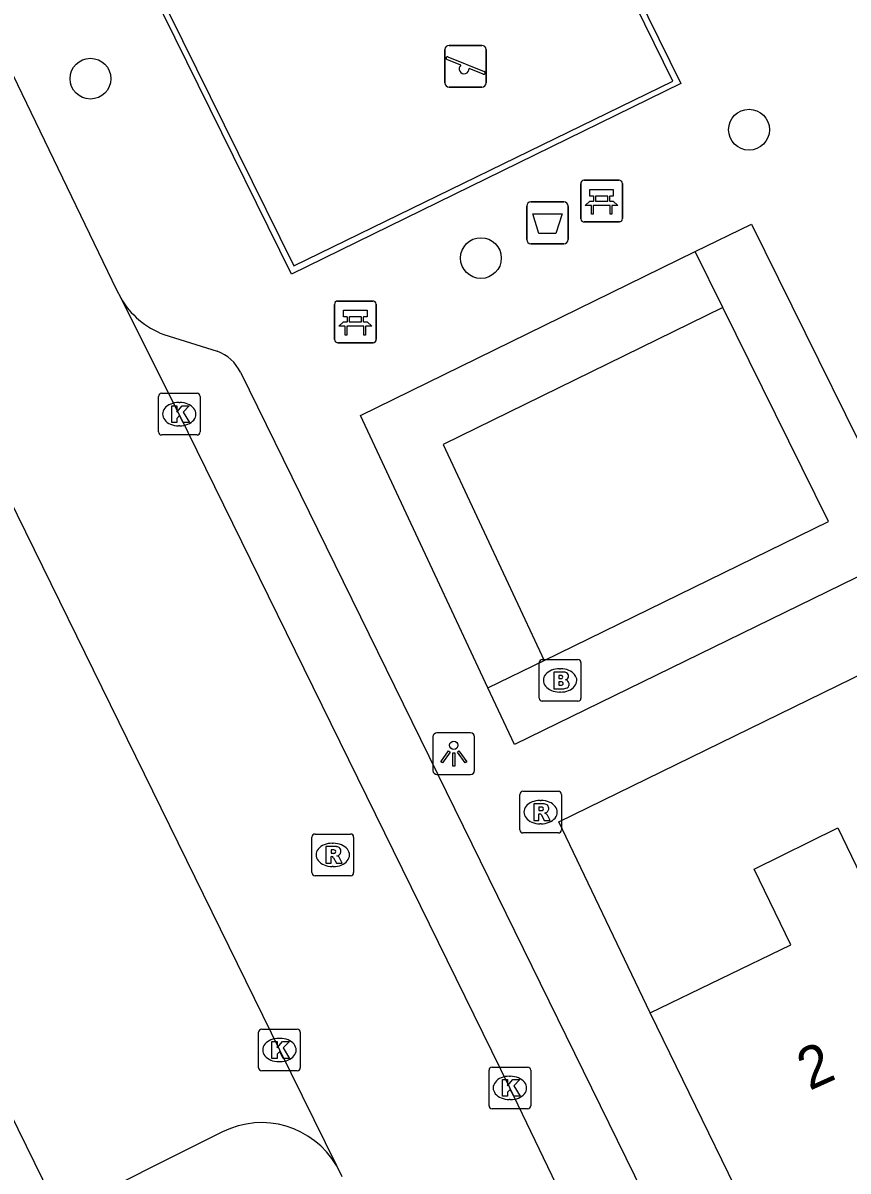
# Model space of a CAD drawing. Extents: x 160457 to 162082, y 388340 to 389736.
# Drawn here: x 160976.58 to 160996.37, y 389002.62 to 389030.16 of the extents above; entities that cross this region are included whole.
import ezdxf

# ---------------------------------------------------------------- set-up
doc = ezdxf.new("R2010")
doc.units = 0
for name, color, linetype in [('IMGEO_Afvalbak', 7, 'Continuous'), ('IMGEO_Bank', 7, 'Continuous'), ('IMGEO_Boom', 7, 'Continuous'), ('IMGEO_Brandkraan', 7, 'Continuous'), ('IMGEO_Groenvoorziening', 7, 'Continuous'), ('IMGEO_Kolk', 7, 'Continuous'), ('IMGEO_Lichtpunt', 7, 'Continuous'), ('IMGEO_Muur', 7, 'Continuous'), ('IMGEO_Pand', 7, 'Continuous'), ('IMGEO_Pand_nummerreeks', 7, 'Continuous'), ('IMGEO_Rijbaan_lokaal_open', 7, 'Continuous'), ('IMGEO_Rioolput', 7, 'Continuous'), ('IMGEO_Speelvoorziening', 7, 'Continuous'), ('IMGEO_Voetpad_open', 7, 'Continuous')]:
    doc.layers.add(name, color=color, linetype=linetype)

msp = doc.modelspace()

# ---------------------------------------------------------------- linework, layer by layer
at = {"layer": 'IMGEO_Afvalbak'}
for p, q in [((160988.662, 389024.966), (160988.662, 389025.766)), ((160988.662, 389025.766), (160988.662, 389024.966)), ((160988.762, 389025.866), (160989.552, 389025.866)), ((160989.552, 389025.866), (160988.762, 389025.866)), ((160989.652, 389025.766), (160989.652, 389024.966)), ((160989.652, 389024.966), (160989.652, 389025.766)), ((160989.552, 389024.866), (160988.762, 389024.866)), ((160988.762, 389024.866), (160989.552, 389024.866))]:
    msp.add_line(p, q, dxfattribs=at)
msp.add_lwpolyline([(160988.805, 389025.58), (160989.509, 389025.58), (160989.36, 389025.11), (160988.954, 389025.11), (160988.805, 389025.58)], dxfattribs=at)
for centre, start, end in [((160988.762, 389025.766), 90, 180), ((160988.762, 389025.766), 90, 180), ((160989.552, 389025.766), 0, 90), ((160989.552, 389025.766), 360, 90), ((160988.762, 389024.966), 180, 270), ((160988.762, 389024.966), 180, 270), ((160989.552, 389024.966), 270, 0), ((160989.552, 389024.966), 270, 0)]:
    msp.add_arc(centre, 0.1, start, end, dxfattribs=at)
at = {"layer": 'IMGEO_Bank'}
for p, q in [((160990.033, 389026.387), (160990.874, 389026.387)), ((160990.874, 389026.387), (160990.033, 389026.387)), ((160990.958, 389026.312), (160990.958, 389025.471)), ((160990.958, 389025.471), (160990.958, 389026.312)), ((160989.958, 389025.462), (160989.958, 389026.303)), ((160989.958, 389026.303), (160989.958, 389025.462)), ((160990.655, 389025.785), (160990.262, 389025.785)), ((160990.267, 389025.893), (160990.267, 389025.999)), ((160990.311, 389025.999), (160990.311, 389025.893)), ((160990.599, 389026.005), (160990.317, 389026.005)), ((160990.317, 389025.887), (160990.599, 389025.887)), ((160990.605, 389025.893), (160990.605, 389025.999)), ((160990.649, 389025.999), (160990.649, 389025.893)), ((160990.883, 389025.387), (160990.042, 389025.387)), ((160990.042, 389025.387), (160990.883, 389025.387)), ((160984.05, 389022.566), (160984.05, 389023.407)), ((160984.05, 389023.407), (160984.05, 389022.566)), ((160984.125, 389023.491), (160984.966, 389023.491)), ((160984.966, 389023.491), (160984.125, 389023.491)), ((160985.05, 389023.416), (160985.05, 389022.575)), ((160985.05, 389022.575), (160985.05, 389023.416)), ((160984.359, 389022.997), (160984.359, 389023.103)), ((160984.403, 389023.103), (160984.403, 389022.997)), ((160984.691, 389023.109), (160984.409, 389023.109)), ((160984.697, 389022.997), (160984.697, 389023.103)), ((160984.741, 389023.103), (160984.741, 389022.997)), ((160984.747, 389022.889), (160984.354, 389022.889)), ((160984.409, 389022.991), (160984.691, 389022.991)), ((160984.975, 389022.491), (160984.134, 389022.491)), ((160984.134, 389022.491), (160984.975, 389022.491))]:
    msp.add_line(p, q, dxfattribs=at)
for points in [[(160990.261, 389026.005), (160990.175, 389026.005), (160990.175, 389026.166), (160990.738, 389026.166), (160990.738, 389026.005), (160990.655, 389026.005)], [(160990.205, 389025.785), (160990.063, 389025.785), (160990.175, 389025.887), (160990.261, 389025.887)], [(160990.255, 389025.778), (160990.255, 389025.571), (160990.212, 389025.571), (160990.212, 389025.778)], [(160990.655, 389025.887), (160990.738, 389025.887), (160990.85, 389025.785), (160990.711, 389025.785)], [(160990.705, 389025.778), (160990.705, 389025.571), (160990.661, 389025.571), (160990.661, 389025.778)], [(160984.353, 389023.109), (160984.267, 389023.109), (160984.267, 389023.27), (160984.83, 389023.27), (160984.83, 389023.109), (160984.747, 389023.109)], [(160984.297, 389022.889), (160984.155, 389022.889), (160984.267, 389022.991), (160984.353, 389022.991)], [(160984.347, 389022.882), (160984.347, 389022.675), (160984.304, 389022.675), (160984.304, 389022.882)], [(160984.747, 389022.991), (160984.83, 389022.991), (160984.942, 389022.889), (160984.803, 389022.889)], [(160984.797, 389022.882), (160984.797, 389022.675), (160984.753, 389022.675), (160984.753, 389022.882)]]:
    msp.add_lwpolyline(points, dxfattribs=at)
for centre, radius, start, end in [((160990.036, 389026.309), 0.0779, 92.4484, 184.2845), ((160990.036, 389026.309), 0.0779, 92.4484, 184.2845), ((160990.88, 389026.309), 0.0779, 2.4484, 94.2845), ((160990.88, 389026.309), 0.0779, 2.4484, 94.2845), ((160990.205, 389025.778), 0.00671, 2.8957, 87.1043), ((160990.262, 389025.778), 0.00671, 92.8957, 177.1043), ((160990.26, 389025.998), 0.00671, 2.8957, 87.1043), ((160990.26, 389025.894), 0.00671, 272.8957, 357.1043), ((160990.317, 389025.998), 0.00671, 92.8957, 177.1043), ((160990.317, 389025.894), 0.00671, 182.8957, 267.1043), ((160990.599, 389025.998), 0.00671, 2.8957, 87.1043), ((160990.599, 389025.894), 0.00671, 272.8957, 357.1043), ((160990.656, 389025.998), 0.00671, 92.8957, 177.1043), ((160990.656, 389025.894), 0.00671, 182.8957, 267.1043), ((160990.654, 389025.778), 0.00671, 2.8957, 87.1043), ((160990.711, 389025.778), 0.00671, 92.8957, 177.1043), ((160990.036, 389025.465), 0.0779, 182.4484, 274.2845), ((160990.036, 389025.465), 0.0779, 182.4484, 274.2845), ((160990.88, 389025.465), 0.0779, 272.4484, 4.2845), ((160990.88, 389025.465), 0.0779, 272.4484, 4.2845), ((160984.128, 389023.413), 0.0779, 92.4484, 184.2845), ((160984.128, 389023.413), 0.0779, 92.4484, 184.2845), ((160984.972, 389023.413), 0.0779, 2.4484, 94.2845), ((160984.972, 389023.413), 0.0779, 2.4484, 94.2845), ((160984.352, 389023.102), 0.00671, 2.8957, 87.1043), ((160984.409, 389023.102), 0.00671, 92.8957, 177.1043), ((160984.691, 389023.102), 0.00671, 2.8957, 87.1043), ((160984.748, 389023.102), 0.00671, 92.8957, 177.1043), ((160984.297, 389022.882), 0.00671, 2.8957, 87.1043), ((160984.354, 389022.882), 0.00671, 92.8957, 177.1043), ((160984.352, 389022.998), 0.00671, 272.8957, 357.1043), ((160984.409, 389022.998), 0.00671, 182.8957, 267.1043), ((160984.691, 389022.998), 0.00671, 272.8957, 357.1043), ((160984.748, 389022.998), 0.00671, 182.8957, 267.1043), ((160984.746, 389022.882), 0.00671, 2.8957, 87.1043), ((160984.803, 389022.882), 0.00671, 92.8957, 177.1043), ((160984.128, 389022.569), 0.0779, 182.4484, 274.2845), ((160984.128, 389022.569), 0.0779, 182.4484, 274.2845), ((160984.972, 389022.569), 0.0779, 272.4484, 4.2845), ((160984.972, 389022.569), 0.0779, 272.4484, 4.2845)]:
    msp.add_arc(centre, radius, start, end, dxfattribs=at)
at = {"layer": 'IMGEO_Boom'}
for centre in [(160978.196, 389028.824), (160993.993, 389027.6), (160987.562, 389024.521)]:
    msp.add_circle(centre, 0.489, dxfattribs=at)
at = {"layer": 'IMGEO_Brandkraan'}
for p, q in [((160988.96, 389013.964), (160988.96, 389014.816)), ((160989.035, 389014.89), (160989.887, 389014.89)), ((160989.961, 389014.816), (160989.961, 389013.964)), ((160989.448, 389014.67), (160989.473, 389014.67)), ((160989.471, 389014.11), (160989.446, 389014.11)), ((160989.887, 389013.89), (160989.035, 389013.89))]:
    msp.add_line(p, q, dxfattribs=at)
for points in [[(160988.96, 389013.964), (160988.96, 389014.816)], [(160989.035, 389014.89), (160989.887, 389014.89)], [(160989.961, 389014.816), (160989.961, 389013.964)], [(160989.308, 389014.59), (160989.308, 389014.19), (160989.521, 389014.19)], [(160989.539, 389014.59), (160989.308, 389014.59)], [(160989.487, 389014.509), (160989.433, 389014.509), (160989.433, 389014.433)], [(160989.433, 389014.433), (160989.486, 389014.433)], [(160989.495, 389014.357), (160989.433, 389014.357), (160989.433, 389014.276)], [(160989.433, 389014.276), (160989.495, 389014.276)], [(160989.887, 389013.89), (160989.035, 389013.89)]]:
    msp.add_lwpolyline(points, dxfattribs=at)
for centre, radius, start, end in [((160989.037, 389014.814), 0.0765, 91.552, 178.448), ((160989.037, 389014.814), 0.0765, 91.552, 178.448), ((160989.885, 389014.814), 0.0765, 1.552, 88.448), ((160989.885, 389014.814), 0.0765, 1.552, 88.448), ((160989.488, 389014.471), 0.0379, 267.8285, 90.9355), ((160989.543, 389014.445), 0.145, 59.4692, 91.5367), ((160989.568, 389014.492), 0.0922, 285.5137, 58.1501), ((160989.496, 389014.316), 0.0404, 269.8759, 90.5077), ((160989.527, 389014.441), 0.251, 268.6676, 293.5347), ((160989.573, 389014.3), 0.105, 301.3115, 78.989), ((160989.037, 389013.966), 0.0765, 181.552, 268.448), ((160989.037, 389013.966), 0.0765, 181.552, 268.448), ((160989.885, 389013.966), 0.0765, 271.552, 358.448), ((160989.885, 389013.966), 0.0765, 271.552, 358.448)]:
    msp.add_arc(centre, radius, start, end, dxfattribs=at)
for centre, major_axis, ratio, start_param, end_param in [((160989.447, 389014.39), (-0.387, 0.002), 0.722429, 4.712389, 7.853982), ((160989.472, 389014.39), (-0.39, 0.002), 0.717154, 1.570796, 4.712389)]:
    msp.add_ellipse(centre, major_axis=major_axis, ratio=ratio, start_param=start_param, end_param=end_param, dxfattribs=at)
at = {"layer": 'IMGEO_Groenvoorziening'}
for points in [[(160993.367, 389023.333), (160992.703, 389024.678)], [(160993.367, 389023.333), (160986.655, 389020.045), (160989.078, 389014.87)], [(160989.078, 389014.87), (160995.899, 389018.202), (160993.367, 389023.333)], [(160987.73, 389014.212), (160989.078, 389014.87)]]:
    msp.add_lwpolyline(points, dxfattribs=at)
at = {"layer": 'IMGEO_Kolk'}
for p, q in [((160979.826, 389020.351), (160979.826, 389021.203)), ((160979.901, 389021.277), (160980.753, 389021.277)), ((160980.827, 389021.203), (160980.827, 389020.351)), ((160980.314, 389021.057), (160980.339, 389021.057)), ((160980.753, 389020.277), (160979.901, 389020.277)), ((160980.337, 389020.497), (160980.312, 389020.497)), ((160982.229, 389005.098), (160982.229, 389005.95)), ((160982.304, 389006.024), (160983.156, 389006.024)), ((160983.23, 389005.95), (160983.23, 389005.098)), ((160982.717, 389005.804), (160982.742, 389005.804)), ((160982.74, 389005.244), (160982.715, 389005.244)), ((160987.831, 389005.114), (160988.683, 389005.114)), ((160983.156, 389005.024), (160982.304, 389005.024)), ((160987.756, 389004.188), (160987.756, 389005.04)), ((160988.244, 389004.894), (160988.269, 389004.894)), ((160988.757, 389005.04), (160988.757, 389004.188)), ((160988.267, 389004.334), (160988.242, 389004.334)), ((160988.683, 389004.114), (160987.831, 389004.114))]:
    msp.add_line(p, q, dxfattribs=at)
for points in [[(160979.826, 389020.351), (160979.826, 389021.203)], [(160979.901, 389021.277), (160980.753, 389021.277)], [(160980.827, 389021.203), (160980.827, 389020.351)], [(160980.147, 389020.977), (160980.27, 389020.977), (160980.27, 389020.826), (160980.4, 389020.977), (160980.564, 389020.977), (160980.418, 389020.826), (160980.571, 389020.577), (160980.419, 389020.577), (160980.334, 389020.741), (160980.27, 389020.674), (160980.27, 389020.577), (160980.147, 389020.577), (160980.147, 389020.977)], [(160980.753, 389020.277), (160979.901, 389020.277)], [(160982.229, 389005.098), (160982.229, 389005.95)], [(160982.304, 389006.024), (160983.156, 389006.024)], [(160983.23, 389005.95), (160983.23, 389005.098)], [(160982.55, 389005.724), (160982.673, 389005.724), (160982.673, 389005.573), (160982.803, 389005.724), (160982.967, 389005.724), (160982.821, 389005.573), (160982.974, 389005.324), (160982.822, 389005.324), (160982.737, 389005.488), (160982.673, 389005.421), (160982.673, 389005.324), (160982.55, 389005.324), (160982.55, 389005.724)], [(160987.831, 389005.114), (160988.683, 389005.114)], [(160983.156, 389005.024), (160982.304, 389005.024)], [(160987.756, 389004.188), (160987.756, 389005.04)], [(160988.757, 389005.04), (160988.757, 389004.188)], [(160988.077, 389004.814), (160988.2, 389004.814), (160988.2, 389004.663), (160988.33, 389004.814), (160988.494, 389004.814), (160988.348, 389004.663), (160988.501, 389004.414), (160988.349, 389004.414), (160988.264, 389004.578), (160988.2, 389004.511), (160988.2, 389004.414), (160988.077, 389004.414), (160988.077, 389004.814)], [(160988.683, 389004.114), (160987.831, 389004.114)]]:
    msp.add_lwpolyline(points, dxfattribs=at)
for centre, start, end in [((160979.903, 389021.201), 91.552, 178.448), ((160979.903, 389021.201), 91.552, 178.448), ((160980.751, 389021.201), 1.552, 88.448), ((160980.751, 389021.201), 1.552, 88.448), ((160979.903, 389020.353), 181.552, 268.448), ((160979.903, 389020.353), 181.552, 268.448), ((160980.751, 389020.353), 271.552, 358.448), ((160980.751, 389020.353), 271.552, 358.448), ((160982.306, 389005.948), 91.552, 178.448), ((160982.306, 389005.948), 91.552, 178.448), ((160983.154, 389005.948), 1.552, 88.448), ((160983.154, 389005.948), 1.552, 88.448), ((160987.833, 389005.038), 91.552, 178.448), ((160987.833, 389005.038), 91.552, 178.448), ((160988.681, 389005.038), 1.552, 88.448), ((160988.681, 389005.038), 1.552, 88.448), ((160982.306, 389005.1), 181.552, 268.448), ((160982.306, 389005.1), 181.552, 268.448), ((160983.154, 389005.1), 271.552, 358.448), ((160983.154, 389005.1), 271.552, 358.448), ((160987.833, 389004.19), 181.552, 268.448), ((160987.833, 389004.19), 181.552, 268.448), ((160988.681, 389004.19), 271.552, 358.448), ((160988.681, 389004.19), 271.552, 358.448)]:
    msp.add_arc(centre, 0.0765, start, end, dxfattribs=at)
for centre, major_axis, ratio, start_param, end_param in [((160980.313, 389020.777), (-0.387, 0.002), 0.722429, 4.712389, 7.853982), ((160980.338, 389020.777), (-0.39, 0.002), 0.717154, 1.570796, 4.712389), ((160982.716, 389005.524), (-0.387, 0.002), 0.722429, 4.712389, 7.853982), ((160982.741, 389005.524), (-0.39, 0.002), 0.717154, 1.570796, 4.712389), ((160988.243, 389004.614), (-0.387, 0.002), 0.722429, 4.712389, 7.853982), ((160988.268, 389004.614), (-0.39, 0.002), 0.717154, 1.570796, 4.712389)]:
    msp.add_ellipse(centre, major_axis=major_axis, ratio=ratio, start_param=start_param, end_param=end_param, dxfattribs=at)
at = {"layer": 'IMGEO_Lichtpunt'}
for p, q in [((160987.314, 389013.131), (160986.506, 389013.131)), ((160987.314, 389013.131), (160986.506, 389013.131)), ((160986.412, 389013.036), (160986.412, 389012.229)), ((160986.412, 389013.036), (160986.412, 389012.229)), ((160987.408, 389012.229), (160987.408, 389013.036)), ((160987.408, 389012.229), (160987.408, 389013.036)), ((160986.506, 389012.135), (160987.314, 389012.135)), ((160986.506, 389012.135), (160987.314, 389012.135))]:
    msp.add_line(p, q, dxfattribs=at)
for points in [[(160986.786, 389012.7), (160986.825, 389012.672), (160986.637, 389012.41), (160986.599, 389012.437), (160986.786, 389012.7)], [(160986.888, 389012.652), (160986.935, 389012.652), (160986.935, 389012.33), (160986.888, 389012.33), (160986.888, 389012.652)], [(160986.998, 389012.672), (160987.036, 389012.699), (160987.223, 389012.437), (160987.184, 389012.409), (160986.998, 389012.672)]]:
    msp.add_lwpolyline(points, dxfattribs=at)
msp.add_circle((160986.911, 389012.834), 0.0994, dxfattribs=at)
for centre, start, end in [((160986.506, 389013.036), 90, 180), ((160986.506, 389013.036), 90, 180), ((160987.314, 389013.036), 0, 90), ((160987.314, 389013.036), 0, 90), ((160986.506, 389012.229), 180, 270), ((160986.506, 389012.229), 180, 270), ((160987.314, 389012.229), 270, 0), ((160987.314, 389012.229), 270, 360)]:
    msp.add_arc(centre, 0.0946, start, end, dxfattribs=at)
at = {"layer": 'IMGEO_Muur'}
for points in [[(160990.379, 389032.4), (160990.505, 389032.484), (160992.354, 389028.709), (160983.019, 389024.134), (160978.555, 389033.191), (160987.895, 389037.767), (160989.783, 389033.931), (160989.631, 389033.911)], [(160989.631, 389033.911), (160987.818, 389037.584), (160978.732, 389033.131), (160983.076, 389024.336), (160992.168, 389028.764), (160990.379, 389032.4)]]:
    msp.add_lwpolyline(points, dxfattribs=at)
at = {"layer": 'IMGEO_Pand'}
for points in [[(160991.62, 389006.416), (160994.992, 389008.046), (160994.113, 389009.864), (160996.125, 389010.85), (160996.996, 389009.048)], [(160995.841, 388997.764), (160994.75, 389000), (160991.62, 389006.416)]]:
    msp.add_lwpolyline(points, dxfattribs=at)
at = {"layer": 'IMGEO_Rijbaan_lokaal_open'}
for points in [[(160975.896, 389029.81), (160978.825, 389023.76), (160978.922, 389023.568)], [(160973.066, 389025.234), (160976.027, 389019.193), (160982.731, 389005.524), (160984.095, 389002.754)], [(161007.549, 388965.168), (161006.014, 388968.286), (161000, 388980.592), (160997.499, 388985.709), (160990.479, 389000), (160990.384, 389000.193), (160988.256, 389004.613), (160980.327, 389020.776), (160978.922, 389023.568)], [(160984.095, 389002.754), (160984.223, 389002.492)]]:
    msp.add_lwpolyline(points, dxfattribs=at)
msp.add_arc((160981.465, 389032.231), 6.073, 120.2482, 203.4973, dxfattribs=at)
at = {"layer": 'IMGEO_Rioolput'}
for p, q in [((160988.568, 389011.73), (160989.42, 389011.73)), ((160988.493, 389010.804), (160988.493, 389011.656)), ((160988.981, 389011.51), (160989.006, 389011.51)), ((160989.494, 389011.656), (160989.494, 389010.804)), ((160989.004, 389010.95), (160988.979, 389010.95)), ((160983.508, 389009.778), (160983.508, 389010.63)), ((160983.583, 389010.704), (160984.435, 389010.704)), ((160984.509, 389010.63), (160984.509, 389009.778)), ((160989.42, 389010.73), (160988.568, 389010.73)), ((160983.996, 389010.484), (160984.021, 389010.484)), ((160984.019, 389009.924), (160983.994, 389009.924)), ((160984.435, 389009.704), (160983.583, 389009.704))]:
    msp.add_line(p, q, dxfattribs=at)
for points in [[(160988.568, 389011.73), (160989.42, 389011.73)], [(160988.493, 389010.804), (160988.493, 389011.656)], [(160989.494, 389011.656), (160989.494, 389010.804)], [(160989.082, 389011.428), (160988.83, 389011.43), (160988.83, 389011.03)], [(160988.83, 389011.03), (160988.954, 389011.03), (160988.954, 389011.192), (160988.965, 389011.192)], [(160989.008, 389011.349), (160988.954, 389011.349), (160988.954, 389011.268)], [(160988.954, 389011.268), (160989.006, 389011.268)], [(160989.012, 389011.163), (160989.083, 389011.03), (160989.223, 389011.03), (160989.158, 389011.156)], [(160983.508, 389009.778), (160983.508, 389010.63)], [(160983.583, 389010.704), (160984.435, 389010.704)], [(160984.509, 389010.63), (160984.509, 389009.778)], [(160989.42, 389010.73), (160988.568, 389010.73)], [(160984.097, 389010.402), (160983.845, 389010.404), (160983.845, 389010.004)], [(160983.845, 389010.004), (160983.969, 389010.004), (160983.969, 389010.166), (160983.98, 389010.166)], [(160984.023, 389010.323), (160983.969, 389010.323), (160983.969, 389010.242)], [(160983.969, 389010.242), (160984.021, 389010.242)], [(160984.027, 389010.137), (160984.098, 389010.004), (160984.238, 389010.004), (160984.173, 389010.13)], [(160984.435, 389009.704), (160983.583, 389009.704)]]:
    msp.add_lwpolyline(points, dxfattribs=at)
for centre, radius, start, end in [((160988.57, 389011.654), 0.0765, 91.552, 178.448), ((160988.57, 389011.654), 0.0765, 91.552, 178.448), ((160989.418, 389011.654), 0.0765, 1.552, 88.448), ((160989.418, 389011.654), 0.0765, 1.552, 88.448), ((160988.964, 389011.139), 0.0533, 26.0293, 88.6989), ((160988.99, 389011.457), 0.19, 274.7715, 282.9687), ((160989.014, 389011.253), 0.0964, 77.0061, 93.1865), ((160989.028, 389011.31), 0.0378, 276.6634, 79.6772), ((160989.081, 389011.318), 0.109, 350.3612, 89.416), ((160989.079, 389011.318), 0.112, 277.5842, 350.9817), ((160989.063, 389011.103), 0.108, 29.5134, 73.7905), ((160983.585, 389010.628), 0.0765, 91.552, 178.448), ((160983.585, 389010.628), 0.0765, 91.552, 178.448), ((160984.433, 389010.628), 0.0765, 1.552, 88.448), ((160984.433, 389010.628), 0.0765, 1.552, 88.448), ((160988.57, 389010.806), 0.0765, 181.552, 268.448), ((160988.57, 389010.806), 0.0765, 181.552, 268.448), ((160989.418, 389010.806), 0.0765, 271.552, 358.448), ((160989.418, 389010.806), 0.0765, 271.552, 358.448), ((160984.096, 389010.292), 0.109, 350.3612, 89.416), ((160983.979, 389010.113), 0.0533, 26.0293, 88.6989), ((160984.005, 389010.431), 0.19, 274.7715, 282.9687), ((160984.029, 389010.227), 0.0964, 77.0061, 93.1865), ((160984.043, 389010.284), 0.0378, 276.6634, 79.6772), ((160984.094, 389010.292), 0.112, 277.5842, 350.9817), ((160984.078, 389010.077), 0.108, 29.5134, 73.7905), ((160983.585, 389009.78), 0.0765, 181.552, 268.448), ((160983.585, 389009.78), 0.0765, 181.552, 268.448), ((160984.433, 389009.78), 0.0765, 271.552, 358.448), ((160984.433, 389009.78), 0.0765, 271.552, 358.448)]:
    msp.add_arc(centre, radius, start, end, dxfattribs=at)
for centre, major_axis, ratio, start_param, end_param in [((160988.98, 389011.23), (-0.387, 0.002), 0.722429, 4.712389, 7.853982), ((160989.005, 389011.23), (-0.39, 0.002), 0.717154, 1.570796, 4.712389), ((160983.995, 389010.204), (-0.387, 0.002), 0.722429, 4.712389, 7.853982), ((160984.02, 389010.204), (-0.39, 0.002), 0.717154, 1.570796, 4.712389)]:
    msp.add_ellipse(centre, major_axis=major_axis, ratio=ratio, start_param=start_param, end_param=end_param, dxfattribs=at)
at = {"layer": 'IMGEO_Speelvoorziening'}
for p, q in [((160986.798, 389029.622), (160987.588, 389029.622)), ((160987.588, 389029.622), (160986.798, 389029.622)), ((160986.698, 389028.722), (160986.698, 389029.522)), ((160986.698, 389029.522), (160986.698, 389028.722)), ((160986.767, 389029.347), (160987.643, 389028.994)), ((160987.688, 389029.522), (160987.688, 389028.722)), ((160987.688, 389028.722), (160987.688, 389029.522)), ((160987.081, 389029.15), (160986.742, 389029.287)), ((160987.619, 389028.934), (160987.279, 389029.071)), ((160987.588, 389028.622), (160986.798, 389028.622)), ((160986.798, 389028.622), (160987.588, 389028.622))]:
    msp.add_line(p, q, dxfattribs=at)
for centre, radius, start, end in [((160986.798, 389029.522), 0.1, 90, 180), ((160986.798, 389029.522), 0.1, 90, 180), ((160987.588, 389029.522), 0.1, 0, 90), ((160987.588, 389029.522), 0.1, 360, 90), ((160986.755, 389029.317), 0.0327, 68.078, 248.078), ((160987.16, 389029.06), 0.12, 130.9928, 5.1632), ((160987.631, 389028.964), 0.0327, 248.078, 68.078), ((160986.798, 389028.722), 0.1, 180, 270), ((160986.798, 389028.722), 0.1, 180, 270), ((160987.588, 389028.722), 0.1, 270, 0), ((160987.588, 389028.722), 0.1, 270, 0)]:
    msp.add_arc(centre, radius, start, end, dxfattribs=at)
at = {"layer": 'IMGEO_Voetpad_open'}
for points in [[(160991.62, 389006.416), (160989.435, 389010.999), (161000, 389016.163), (161012.127, 389022.09), (161001.168, 389044.347), (161005.388, 389046.469)], [(160992.703, 389024.678), (160994.05, 389025.338), (160997.911, 389017.515), (160988.366, 389012.853), (160987.73, 389014.212)], [(160987.73, 389014.212), (160984.672, 389020.744), (160992.703, 389024.678)], [(160981.367, 389003.558), (160977.458, 389001.598), (160968.122, 389020.623), (160972.065, 389022.557)], [(160979.953, 389022.691), (160981.233, 389022.288)], [(160981.798, 389021.781), (160992.477, 389000), (161000, 388984.626), (161007.799, 388968.687)]]:
    msp.add_lwpolyline(points, dxfattribs=at)
for centre, radius, start, end in [((160980.651, 389024.556), 1.992, 209.7513, 249.4777), ((160980.86, 389021.304), 1.053, 26.9655, 69.2284), ((160982.303, 389001.703), 2.078, 30.3849, 116.7724)]:
    msp.add_arc(centre, radius, start, end, dxfattribs=at)

# ---------------------------------------------------------------- texts
at = {"layer": 'IMGEO_Pand_nummerreeks'}
msp.add_text('2', height=1, rotation=24.2247, dxfattribs=at).set_placement((160995.443, 389004.54))

doc.saveas('drawing.dxf')
